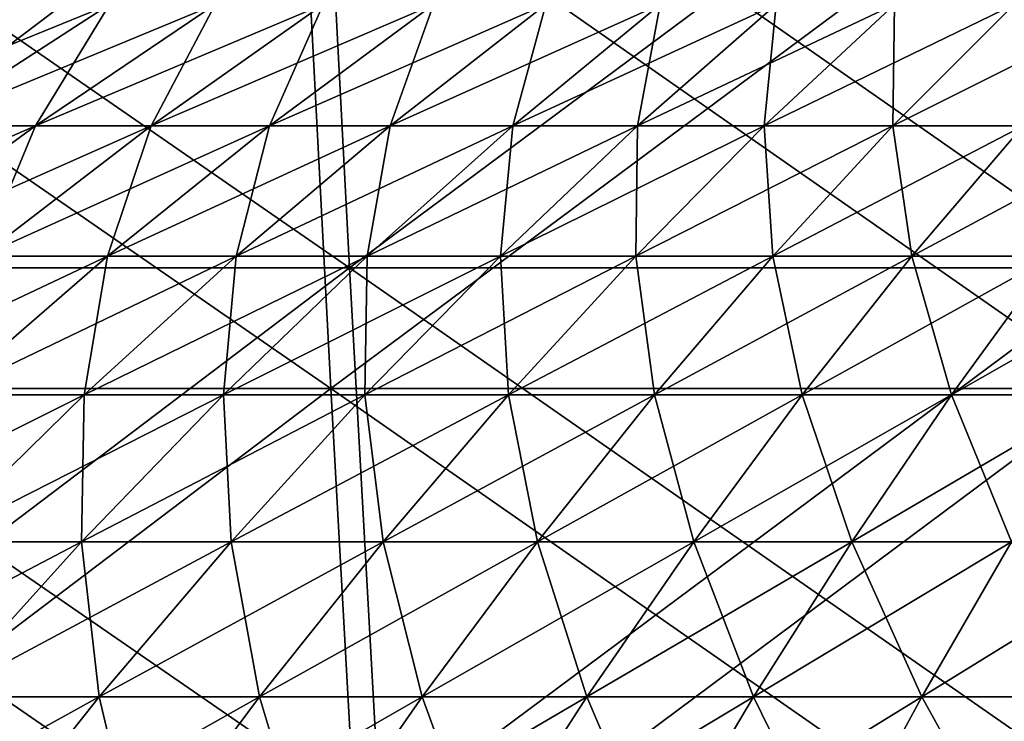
# Model space of a CAD drawing. Header units: millimetres. Extents: x -250 to 250, y -45 to 4150.
# Tile 497 of 656: x -22.55 to -14.17, y 4020.76 to 4026.72. Entities that reach past the tile are written whole.
import ezdxf

# ---------------------------------------------------------------- set-up
doc = ezdxf.new("R2010")
doc.units = ezdxf.units.MM
doc.header["$LTSCALE"] = 81.481481
for name, color, linetype in [('19', 7, 'CONTINUOUS'), ('20', 7, 'CONTINUOUS'), ('21', 7, 'CONTINUOUS'), ('22', 7, 'CONTINUOUS'), ('23', 7, 'CONTINUOUS'), ('24', 7, 'CONTINUOUS')]:
    doc.layers.add(name, color=color, linetype=linetype)

msp = doc.modelspace()

# ---------------------------------------------------------------- linework, layer by layer
at = {"layer": '19', "color": 7, "linetype": 'CONTINUOUS'}
for points in [[(-20.1535, 4028.3791, -217.4907), (-26.5049, 4023.5841, -214.0479), (-26.8416, 4028.3791, -216.7669), (-20.1535, 4028.3791, -217.4907)], [(-19.9007, 4023.5841, -214.7626), (-26.5049, 4023.5841, -214.0479), (-20.1535, 4028.3791, -217.4907), (-19.9007, 4023.5841, -214.7626)], [(-13.4463, 4028.3791, -218.0081), (-19.9007, 4023.5841, -214.7626), (-20.1535, 4028.3791, -217.4907), (-13.4463, 4028.3791, -218.0081)], [(-13.2776, 4023.5841, -215.2736), (-19.9007, 4023.5841, -214.7626), (-13.4463, 4028.3791, -218.0081), (-13.2776, 4023.5841, -215.2736)], [(-19.9007, 4023.5841, -214.7626), (-26.1553, 4018.8508, -211.2245), (-26.5049, 4023.5841, -214.0479), (-19.9007, 4023.5841, -214.7626)], [(-19.6382, 4018.8508, -211.9298), (-26.1553, 4018.8508, -211.2245), (-19.9007, 4023.5841, -214.7626), (-19.6382, 4018.8508, -211.9298)], [(-13.2776, 4023.5841, -215.2736), (-19.6382, 4018.8508, -211.9298), (-19.9007, 4023.5841, -214.7626), (-13.2776, 4023.5841, -215.2736)], [(-13.1025, 4018.8508, -212.434), (-19.6382, 4018.8508, -211.9298), (-13.2776, 4023.5841, -215.2736), (-13.1025, 4018.8508, -212.434)]]:
    msp.add_3dface(points, dxfattribs=at)
at = {"layer": '20', "color": 7, "linetype": 'CONTINUOUS'}
for points in [[(-26.5049, 4023.5841, 214.0479), (-19.9007, 4023.5841, 214.7626), (-26.8416, 4028.3791, 216.7669), (-26.5049, 4023.5841, 214.0479)], [(-26.8416, 4028.3791, 216.7669), (-19.9007, 4023.5841, 214.7626), (-20.1535, 4028.3791, 217.4907), (-26.8416, 4028.3791, 216.7669)], [(-19.9007, 4023.5841, 214.7626), (-13.2776, 4023.5841, 215.2736), (-20.1535, 4028.3791, 217.4907), (-19.9007, 4023.5841, 214.7626)], [(-20.1535, 4028.3791, 217.4907), (-13.2776, 4023.5841, 215.2736), (-13.4463, 4028.3791, 218.0081), (-20.1535, 4028.3791, 217.4907)], [(-26.1553, 4018.8508, 211.2245), (-19.6382, 4018.8508, 211.9298), (-26.5049, 4023.5841, 214.0479), (-26.1553, 4018.8508, 211.2245)], [(-26.5049, 4023.5841, 214.0479), (-19.6382, 4018.8508, 211.9298), (-19.9007, 4023.5841, 214.7626), (-26.5049, 4023.5841, 214.0479)], [(-19.6382, 4018.8508, 211.9298), (-13.1025, 4018.8508, 212.434), (-19.9007, 4023.5841, 214.7626), (-19.6382, 4018.8508, 211.9298)], [(-19.9007, 4023.5841, 214.7626), (-13.1025, 4018.8508, 212.434), (-13.2776, 4023.5841, 215.2736), (-19.9007, 4023.5841, 214.7626)]]:
    msp.add_3dface(points, dxfattribs=at)
at = {"layer": '21', "color": 7, "linetype": 'CONTINUOUS'}
for points in [[(-19.993, 4029.367, 215.759), (-26.2939, 4024.6108, 212.3445), (-26.6278, 4029.367, 215.041), (-19.993, 4029.367, 215.759)], [(-19.7423, 4024.6108, 213.0535), (-26.2939, 4024.6108, 212.3445), (-19.993, 4029.367, 215.759), (-19.7423, 4024.6108, 213.0535)], [(-13.3392, 4029.367, 216.2724), (-19.7423, 4024.6108, 213.0535), (-19.993, 4029.367, 215.759), (-13.3392, 4029.367, 216.2724)], [(-13.172, 4024.6108, 213.5604), (-19.7423, 4024.6108, 213.0535), (-13.3392, 4029.367, 216.2724), (-13.172, 4024.6108, 213.5604)], [(-19.7423, 4024.6108, 213.0535), (-25.9472, 4019.9158, 209.5444), (-26.2939, 4024.6108, 212.3445), (-19.7423, 4024.6108, 213.0535)], [(-19.482, 4019.9158, 210.244), (-25.9472, 4019.9158, 209.5444), (-19.7423, 4024.6108, 213.0535), (-19.482, 4019.9158, 210.244)], [(-13.172, 4024.6108, 213.5604), (-19.482, 4019.9158, 210.244), (-19.7423, 4024.6108, 213.0535), (-13.172, 4024.6108, 213.5604)], [(-12.9983, 4019.9158, 210.7443), (-19.482, 4019.9158, 210.244), (-13.172, 4024.6108, 213.5604), (-12.9983, 4019.9158, 210.7443)]]:
    msp.add_3dface(points, dxfattribs=at)
at = {"layer": '22', "color": 7, "linetype": 'CONTINUOUS'}
for points in [[(-26.2939, 4024.6108, -212.3445), (-19.7423, 4024.6108, -213.0535), (-26.6278, 4029.367, -215.041), (-26.2939, 4024.6108, -212.3445)], [(-26.6278, 4029.367, -215.041), (-19.7423, 4024.6108, -213.0535), (-19.993, 4029.367, -215.759), (-26.6278, 4029.367, -215.041)], [(-19.7423, 4024.6108, -213.0535), (-13.172, 4024.6108, -213.5604), (-19.993, 4029.367, -215.759), (-19.7423, 4024.6108, -213.0535)], [(-19.993, 4029.367, -215.759), (-13.172, 4024.6108, -213.5604), (-13.3392, 4029.367, -216.2724), (-19.993, 4029.367, -215.759)], [(-25.9472, 4019.9158, -209.5444), (-19.482, 4019.9158, -210.244), (-26.2939, 4024.6108, -212.3445), (-25.9472, 4019.9158, -209.5444)], [(-26.2939, 4024.6108, -212.3445), (-19.482, 4019.9158, -210.244), (-19.7423, 4024.6108, -213.0535), (-26.2939, 4024.6108, -212.3445)], [(-19.482, 4019.9158, -210.244), (-12.9983, 4019.9158, -210.7443), (-19.7423, 4024.6108, -213.0535), (-19.482, 4019.9158, -210.244)], [(-19.7423, 4024.6108, -213.0535), (-12.9983, 4019.9158, -210.7443), (-13.172, 4024.6108, -213.5604), (-19.7423, 4024.6108, -213.0535)]]:
    msp.add_3dface(points, dxfattribs=at)
at = {"layer": '23', "color": 7, "linetype": 'CONTINUOUS'}
for points in [[(-23.3786, 4025.815, 30.9583), (-22.4142, 4025.815, 31.6636), (-21.7838, 4026.8487, 28.8464), (-23.3786, 4025.815, 30.9583)], [(-22.6618, 4026.8487, 28.1619), (-23.3786, 4025.815, 30.9583), (-21.7838, 4026.8487, 28.8464), (-22.6618, 4026.8487, 28.1619)], [(-22.4142, 4025.815, 31.6636), (-21.4285, 4025.815, 32.3388), (-20.8851, 4026.8487, 29.5035), (-22.4142, 4025.815, 31.6636)], [(-21.7838, 4026.8487, 28.8464), (-22.4142, 4025.815, 31.6636), (-20.8851, 4026.8487, 29.5035), (-21.7838, 4026.8487, 28.8464)], [(-21.4285, 4025.815, 32.3388), (-20.4224, 4025.815, 32.9834), (-19.9666, 4026.8487, 30.1327), (-21.4285, 4025.815, 32.3388)], [(-20.8851, 4026.8487, 29.5035), (-21.4285, 4025.815, 32.3388), (-19.9666, 4026.8487, 30.1327), (-20.8851, 4026.8487, 29.5035)], [(-20.4224, 4025.815, 32.9834), (-19.397, 4025.815, 33.5966), (-19.0292, 4026.8487, 30.7333), (-20.4224, 4025.815, 32.9834)], [(-19.9666, 4026.8487, 30.1327), (-20.4224, 4025.815, 32.9834), (-19.0292, 4026.8487, 30.7333), (-19.9666, 4026.8487, 30.1327)], [(-19.397, 4025.815, 33.5966), (-18.3532, 4025.815, 34.178), (-18.0738, 4026.8487, 31.3047), (-19.397, 4025.815, 33.5966)], [(-19.0292, 4026.8487, 30.7333), (-19.397, 4025.815, 33.5966), (-18.0738, 4026.8487, 31.3047), (-19.0292, 4026.8487, 30.7333)], [(-18.3532, 4025.815, 34.178), (-17.292, 4025.815, 34.727), (-17.1012, 4026.8487, 31.8464), (-18.3532, 4025.815, 34.178)], [(-18.0738, 4026.8487, 31.3047), (-18.3532, 4025.815, 34.178), (-17.1012, 4026.8487, 31.8464), (-18.0738, 4026.8487, 31.3047)], [(-17.292, 4025.815, 34.727), (-16.2144, 4025.815, 35.243), (-16.1124, 4026.8487, 32.358), (-17.292, 4025.815, 34.727)], [(-17.1012, 4026.8487, 31.8464), (-17.292, 4025.815, 34.727), (-16.1124, 4026.8487, 32.358), (-17.1012, 4026.8487, 31.8464)], [(-16.2144, 4025.815, 35.243), (-15.1214, 4025.815, 35.7257), (-15.1082, 4026.8487, 32.8388), (-16.2144, 4025.815, 35.243)], [(-16.1124, 4026.8487, 32.358), (-16.2144, 4025.815, 35.243), (-15.1082, 4026.8487, 32.8388), (-16.1124, 4026.8487, 32.358)], [(-15.1214, 4025.815, 35.7257), (-14.014, 4025.815, 36.1744), (-14.0898, 4026.8487, 33.2885), (-15.1214, 4025.815, 35.7257)], [(-15.1082, 4026.8487, 32.8388), (-15.1214, 4025.815, 35.7257), (-14.0898, 4026.8487, 33.2885), (-15.1082, 4026.8487, 32.8388)], [(-23.9262, 4024.7087, 33.7995), (-22.874, 4024.7087, 34.5203), (-22.4142, 4025.815, 31.6636), (-23.9262, 4024.7087, 33.7995)], [(-23.3786, 4025.815, 30.9583), (-23.9262, 4024.7087, 33.7995), (-22.4142, 4025.815, 31.6636), (-23.3786, 4025.815, 30.9583)], [(-22.874, 4024.7087, 34.5203), (-21.8001, 4024.7087, 35.2084), (-21.4285, 4025.815, 32.3388), (-22.874, 4024.7087, 34.5203)], [(-22.4142, 4025.815, 31.6636), (-22.874, 4024.7087, 34.5203), (-21.4285, 4025.815, 32.3388), (-22.4142, 4025.815, 31.6636)], [(-21.8001, 4024.7087, 35.2084), (-20.7055, 4024.7087, 35.863), (-20.4224, 4025.815, 32.9834), (-21.8001, 4024.7087, 35.2084)], [(-21.4285, 4025.815, 32.3388), (-21.8001, 4024.7087, 35.2084), (-20.4224, 4025.815, 32.9834), (-21.4285, 4025.815, 32.3388)], [(-20.7055, 4024.7087, 35.863), (-19.5913, 4024.7087, 36.4836), (-19.397, 4025.815, 33.5966), (-20.7055, 4024.7087, 35.863)], [(-20.4224, 4025.815, 32.9834), (-20.7055, 4024.7087, 35.863), (-19.397, 4025.815, 33.5966), (-20.4224, 4025.815, 32.9834)], [(-19.5913, 4024.7087, 36.4836), (-18.4585, 4024.7087, 37.0696), (-18.3532, 4025.815, 34.178), (-19.5913, 4024.7087, 36.4836)], [(-19.397, 4025.815, 33.5966), (-19.5913, 4024.7087, 36.4836), (-18.3532, 4025.815, 34.178), (-19.397, 4025.815, 33.5966)], [(-18.4585, 4024.7087, 37.0696), (-17.3082, 4024.7087, 37.6205), (-17.292, 4025.815, 34.727), (-18.4585, 4024.7087, 37.0696)], [(-18.3532, 4025.815, 34.178), (-18.4585, 4024.7087, 37.0696), (-17.292, 4025.815, 34.727), (-18.3532, 4025.815, 34.178)], [(-17.3082, 4024.7087, 37.6205), (-16.1414, 4024.7087, 38.1356), (-16.2144, 4025.815, 35.243), (-17.3082, 4024.7087, 37.6205)], [(-17.292, 4025.815, 34.727), (-17.3082, 4024.7087, 37.6205), (-16.2144, 4025.815, 35.243), (-17.292, 4025.815, 34.727)], [(-16.2144, 4025.815, 35.243), (-16.1414, 4024.7087, 38.1356), (-15.1214, 4025.815, 35.7257), (-16.2144, 4025.815, 35.243)], [(-16.1414, 4024.7087, 38.1356), (-14.9594, 4024.7087, 38.6146), (-15.1214, 4025.815, 35.7257), (-16.1414, 4024.7087, 38.1356)], [(-15.1214, 4025.815, 35.7257), (-14.9594, 4024.7087, 38.6146), (-14.014, 4025.815, 36.1744), (-15.1214, 4025.815, 35.7257)], [(-14.9594, 4024.7087, 38.6146), (-13.7632, 4024.7087, 39.057), (-14.014, 4025.815, 36.1744), (-14.9594, 4024.7087, 38.6146)], [(-23.1612, 4023.5306, 37.4066), (-21.9982, 4023.5306, 38.1021), (-21.8001, 4024.7087, 35.2084), (-23.1612, 4023.5306, 37.4066)], [(-22.874, 4024.7087, 34.5203), (-23.1612, 4023.5306, 37.4066), (-21.8001, 4024.7087, 35.2084), (-22.874, 4024.7087, 34.5203)], [(-21.9982, 4023.5306, 38.1021), (-20.8144, 4023.5306, 38.7614), (-20.7055, 4024.7087, 35.863), (-21.9982, 4023.5306, 38.1021)], [(-21.8001, 4024.7087, 35.2084), (-21.9982, 4023.5306, 38.1021), (-20.7055, 4024.7087, 35.863), (-21.8001, 4024.7087, 35.2084)], [(-20.8144, 4023.5306, 38.7614), (-19.6109, 4023.5306, 39.384), (-19.5913, 4024.7087, 36.4836), (-20.8144, 4023.5306, 38.7614)], [(-20.7055, 4024.7087, 35.863), (-20.8144, 4023.5306, 38.7614), (-19.5913, 4024.7087, 36.4836), (-20.7055, 4024.7087, 35.863)], [(-19.6109, 4023.5306, 39.384), (-18.3888, 4023.5306, 39.9693), (-18.4585, 4024.7087, 37.0696), (-19.6109, 4023.5306, 39.384)], [(-19.5913, 4024.7087, 36.4836), (-19.6109, 4023.5306, 39.384), (-18.4585, 4024.7087, 37.0696), (-19.5913, 4024.7087, 36.4836)], [(-18.4585, 4024.7087, 37.0696), (-18.3888, 4023.5306, 39.9693), (-17.3082, 4024.7087, 37.6205), (-18.4585, 4024.7087, 37.0696)], [(-18.3888, 4023.5306, 39.9693), (-17.1492, 4023.5306, 40.5166), (-17.3082, 4024.7087, 37.6205), (-18.3888, 4023.5306, 39.9693)], [(-17.3082, 4024.7087, 37.6205), (-17.1492, 4023.5306, 40.5166), (-16.1414, 4024.7087, 38.1356), (-17.3082, 4024.7087, 37.6205)], [(-17.1492, 4023.5306, 40.5166), (-15.8934, 4023.5306, 41.0255), (-16.1414, 4024.7087, 38.1356), (-17.1492, 4023.5306, 40.5166)], [(-16.1414, 4024.7087, 38.1356), (-15.8934, 4023.5306, 41.0255), (-14.9594, 4024.7087, 38.6146), (-16.1414, 4024.7087, 38.1356)], [(-15.8934, 4023.5306, 41.0255), (-14.6224, 4023.5306, 41.4955), (-14.9594, 4024.7087, 38.6146), (-15.8934, 4023.5306, 41.0255)], [(-14.9594, 4024.7087, 38.6146), (-14.6224, 4023.5306, 41.4955), (-13.7632, 4024.7087, 39.057), (-14.9594, 4024.7087, 38.6146)], [(-14.6224, 4023.5306, 41.4955), (-13.3376, 4023.5306, 41.9261), (-13.7632, 4024.7087, 39.057), (-14.6224, 4023.5306, 41.4955)], [(-23.2742, 4022.2817, 40.3121), (-22.0218, 4022.2817, 41.0098), (-21.9982, 4023.5306, 38.1021), (-23.2742, 4022.2817, 40.3121)], [(-23.1612, 4023.5306, 37.4066), (-23.2742, 4022.2817, 40.3121), (-21.9982, 4023.5306, 38.1021), (-23.1612, 4023.5306, 37.4066)], [(-22.0218, 4022.2817, 41.0098), (-20.7484, 4022.2817, 41.6685), (-20.8144, 4023.5306, 38.7614), (-22.0218, 4022.2817, 41.0098)], [(-21.9982, 4023.5306, 38.1021), (-22.0218, 4022.2817, 41.0098), (-20.8144, 4023.5306, 38.7614), (-21.9982, 4023.5306, 38.1021)], [(-20.8144, 4023.5306, 38.7614), (-20.7484, 4022.2817, 41.6685), (-19.6109, 4023.5306, 39.384), (-20.8144, 4023.5306, 38.7614)], [(-20.7484, 4022.2817, 41.6685), (-19.4554, 4022.2817, 42.2877), (-19.6109, 4023.5306, 39.384), (-20.7484, 4022.2817, 41.6685)], [(-19.6109, 4023.5306, 39.384), (-19.4554, 4022.2817, 42.2877), (-18.3888, 4023.5306, 39.9693), (-19.6109, 4023.5306, 39.384)], [(-19.4554, 4022.2817, 42.2877), (-18.1439, 4022.2817, 42.8667), (-18.3888, 4023.5306, 39.9693), (-19.4554, 4022.2817, 42.2877)], [(-18.3888, 4023.5306, 39.9693), (-18.1439, 4022.2817, 42.8667), (-17.1492, 4023.5306, 40.5166), (-18.3888, 4023.5306, 39.9693)], [(-18.1439, 4022.2817, 42.8667), (-16.8152, 4022.2817, 43.4051), (-17.1492, 4023.5306, 40.5166), (-18.1439, 4022.2817, 42.8667)], [(-17.1492, 4023.5306, 40.5166), (-16.8152, 4022.2817, 43.4051), (-15.8934, 4023.5306, 41.0255), (-17.1492, 4023.5306, 40.5166)], [(-16.8152, 4022.2817, 43.4051), (-15.4706, 4022.2817, 43.9024), (-15.8934, 4023.5306, 41.0255), (-16.8152, 4022.2817, 43.4051)], [(-15.8934, 4023.5306, 41.0255), (-15.4706, 4022.2817, 43.9024), (-14.6224, 4023.5306, 41.4955), (-15.8934, 4023.5306, 41.0255)], [(-15.4706, 4022.2817, 43.9024), (-14.1113, 4022.2817, 44.358), (-14.6224, 4023.5306, 41.4955), (-15.4706, 4022.2817, 43.9024)], [(-14.6224, 4023.5306, 41.4955), (-14.1113, 4022.2817, 44.358), (-13.3376, 4023.5306, 41.9261), (-14.6224, 4023.5306, 41.4955)], [(-23.2742, 4022.2817, 40.3121), (-23.2123, 4020.9628, 43.2269), (-22.0218, 4022.2817, 41.0098), (-23.2742, 4022.2817, 40.3121)], [(-23.2123, 4020.9628, 43.2269), (-21.8702, 4020.9628, 43.9212), (-22.0218, 4022.2817, 41.0098), (-23.2123, 4020.9628, 43.2269)], [(-22.0218, 4022.2817, 41.0098), (-21.8702, 4020.9628, 43.9212), (-20.7484, 4022.2817, 41.6685), (-22.0218, 4022.2817, 41.0098)], [(-21.8702, 4020.9628, 43.9212), (-20.5072, 4020.9628, 44.5739), (-20.7484, 4022.2817, 41.6685), (-21.8702, 4020.9628, 43.9212)], [(-20.7484, 4022.2817, 41.6685), (-20.5072, 4020.9628, 44.5739), (-19.4554, 4022.2817, 42.2877), (-20.7484, 4022.2817, 41.6685)], [(-20.5072, 4020.9628, 44.5739), (-19.1248, 4020.9628, 45.1842), (-19.4554, 4022.2817, 42.2877), (-20.5072, 4020.9628, 44.5739)], [(-19.4554, 4022.2817, 42.2877), (-19.1248, 4020.9628, 45.1842), (-18.1439, 4022.2817, 42.8667), (-19.4554, 4022.2817, 42.2877)], [(-19.1248, 4020.9628, 45.1842), (-17.7243, 4020.9628, 45.7518), (-18.1439, 4022.2817, 42.8667), (-19.1248, 4020.9628, 45.1842)], [(-18.1439, 4022.2817, 42.8667), (-17.7243, 4020.9628, 45.7518), (-16.8152, 4022.2817, 43.4051), (-18.1439, 4022.2817, 42.8667)], [(-17.7243, 4020.9628, 45.7518), (-16.307, 4020.9628, 46.2759), (-16.8152, 4022.2817, 43.4051), (-17.7243, 4020.9628, 45.7518)], [(-16.8152, 4022.2817, 43.4051), (-16.307, 4020.9628, 46.2759), (-15.4706, 4022.2817, 43.9024), (-16.8152, 4022.2817, 43.4051)], [(-16.307, 4020.9628, 46.2759), (-14.8742, 4020.9628, 46.7561), (-15.4706, 4022.2817, 43.9024), (-16.307, 4020.9628, 46.2759)], [(-15.4706, 4022.2817, 43.9024), (-14.8742, 4020.9628, 46.7561), (-14.1113, 4022.2817, 44.358), (-15.4706, 4022.2817, 43.9024)], [(-14.8742, 4020.9628, 46.7561), (-13.4273, 4020.9628, 47.192), (-14.1113, 4022.2817, 44.358), (-14.8742, 4020.9628, 46.7561)], [(-23.2123, 4020.9628, 43.2269), (-22.9752, 4019.5751, 46.1405), (-21.8702, 4020.9628, 43.9212), (-23.2123, 4020.9628, 43.2269)], [(-22.9752, 4019.5751, 46.1405), (-21.5434, 4019.5751, 46.8262), (-21.8702, 4020.9628, 43.9212), (-22.9752, 4019.5751, 46.1405)], [(-21.8702, 4020.9628, 43.9212), (-21.5434, 4019.5751, 46.8262), (-20.5072, 4020.9628, 44.5739), (-21.8702, 4020.9628, 43.9212)], [(-21.5434, 4019.5751, 46.8262), (-20.0912, 4019.5751, 47.4674), (-20.5072, 4020.9628, 44.5739), (-21.5434, 4019.5751, 46.8262)], [(-20.5072, 4020.9628, 44.5739), (-20.0912, 4019.5751, 47.4674), (-19.1248, 4020.9628, 45.1842), (-20.5072, 4020.9628, 44.5739)], [(-20.0912, 4019.5751, 47.4674), (-18.6199, 4019.5751, 48.0636), (-19.1248, 4020.9628, 45.1842), (-20.0912, 4019.5751, 47.4674)], [(-19.1248, 4020.9628, 45.1842), (-18.6199, 4019.5751, 48.0636), (-17.7243, 4020.9628, 45.7518), (-19.1248, 4020.9628, 45.1842)], [(-18.6199, 4019.5751, 48.0636), (-17.131, 4019.5751, 48.6142), (-17.7243, 4020.9628, 45.7518), (-18.6199, 4019.5751, 48.0636)], [(-17.7243, 4020.9628, 45.7518), (-17.131, 4019.5751, 48.6142), (-16.307, 4020.9628, 46.2759), (-17.7243, 4020.9628, 45.7518)], [(-17.131, 4019.5751, 48.6142), (-15.6258, 4019.5751, 49.1187), (-16.307, 4020.9628, 46.2759), (-17.131, 4019.5751, 48.6142)], [(-16.307, 4020.9628, 46.2759), (-15.6258, 4019.5751, 49.1187), (-14.8742, 4020.9628, 46.7561), (-16.307, 4020.9628, 46.2759)], [(-15.6258, 4019.5751, 49.1187), (-14.1058, 4019.5751, 49.5766), (-14.8742, 4020.9628, 46.7561), (-15.6258, 4019.5751, 49.1187)], [(-14.8742, 4020.9628, 46.7561), (-14.1058, 4019.5751, 49.5766), (-13.4273, 4020.9628, 47.192), (-14.8742, 4020.9628, 46.7561)]]:
    msp.add_3dface(points, dxfattribs=at)
at = {"layer": '24', "color": 7, "linetype": 'CONTINUOUS'}
for points in [[(-23.3786, 4025.815, -30.9583), (-24.3209, 4025.815, -30.2237), (-21.7838, 4026.8487, -28.8464), (-23.3786, 4025.815, -30.9583)], [(-21.7838, 4026.8487, -28.8464), (-24.3209, 4025.815, -30.2237), (-22.6618, 4026.8487, -28.1619), (-21.7838, 4026.8487, -28.8464)], [(-22.4142, 4025.815, -31.6636), (-23.3786, 4025.815, -30.9583), (-20.8851, 4026.8487, -29.5035), (-22.4142, 4025.815, -31.6636)], [(-20.8851, 4026.8487, -29.5035), (-23.3786, 4025.815, -30.9583), (-21.7838, 4026.8487, -28.8464), (-20.8851, 4026.8487, -29.5035)], [(-21.4285, 4025.815, -32.3388), (-22.4142, 4025.815, -31.6636), (-19.9666, 4026.8487, -30.1327), (-21.4285, 4025.815, -32.3388)], [(-19.9666, 4026.8487, -30.1327), (-22.4142, 4025.815, -31.6636), (-20.8851, 4026.8487, -29.5035), (-19.9666, 4026.8487, -30.1327)], [(-20.4224, 4025.815, -32.9834), (-21.4285, 4025.815, -32.3388), (-19.0292, 4026.8487, -30.7333), (-20.4224, 4025.815, -32.9834)], [(-19.0292, 4026.8487, -30.7333), (-21.4285, 4025.815, -32.3388), (-19.9666, 4026.8487, -30.1327), (-19.0292, 4026.8487, -30.7333)], [(-19.397, 4025.815, -33.5966), (-20.4224, 4025.815, -32.9834), (-18.0738, 4026.8487, -31.3047), (-19.397, 4025.815, -33.5966)], [(-18.0738, 4026.8487, -31.3047), (-20.4224, 4025.815, -32.9834), (-19.0292, 4026.8487, -30.7333), (-18.0738, 4026.8487, -31.3047)], [(-18.3532, 4025.815, -34.178), (-19.397, 4025.815, -33.5966), (-17.1012, 4026.8487, -31.8464), (-18.3532, 4025.815, -34.178)], [(-17.1012, 4026.8487, -31.8464), (-19.397, 4025.815, -33.5966), (-18.0738, 4026.8487, -31.3047), (-17.1012, 4026.8487, -31.8464)], [(-17.292, 4025.815, -34.727), (-18.3532, 4025.815, -34.178), (-16.1124, 4026.8487, -32.358), (-17.292, 4025.815, -34.727)], [(-16.1124, 4026.8487, -32.358), (-18.3532, 4025.815, -34.178), (-17.1012, 4026.8487, -31.8464), (-16.1124, 4026.8487, -32.358)], [(-16.2144, 4025.815, -35.243), (-17.292, 4025.815, -34.727), (-15.1082, 4026.8487, -32.8388), (-16.2144, 4025.815, -35.243)], [(-15.1082, 4026.8487, -32.8388), (-17.292, 4025.815, -34.727), (-16.1124, 4026.8487, -32.358), (-15.1082, 4026.8487, -32.8388)], [(-15.1214, 4025.815, -35.7257), (-16.2144, 4025.815, -35.243), (-14.0898, 4026.8487, -33.2885), (-15.1214, 4025.815, -35.7257)], [(-14.0898, 4026.8487, -33.2885), (-16.2144, 4025.815, -35.243), (-15.1082, 4026.8487, -32.8388), (-14.0898, 4026.8487, -33.2885)], [(-14.014, 4025.815, -36.1744), (-15.1214, 4025.815, -35.7257), (-13.058, 4026.8487, -33.7066), (-14.014, 4025.815, -36.1744)], [(-13.058, 4026.8487, -33.7066), (-15.1214, 4025.815, -35.7257), (-14.0898, 4026.8487, -33.2885), (-13.058, 4026.8487, -33.7066)], [(-23.9262, 4024.7087, -33.7995), (-24.9557, 4024.7087, -33.0467), (-22.4142, 4025.815, -31.6636), (-23.9262, 4024.7087, -33.7995)], [(-22.4142, 4025.815, -31.6636), (-24.9557, 4024.7087, -33.0467), (-23.3786, 4025.815, -30.9583), (-22.4142, 4025.815, -31.6636)], [(-22.874, 4024.7087, -34.5203), (-23.9262, 4024.7087, -33.7995), (-21.4285, 4025.815, -32.3388), (-22.874, 4024.7087, -34.5203)], [(-21.4285, 4025.815, -32.3388), (-23.9262, 4024.7087, -33.7995), (-22.4142, 4025.815, -31.6636), (-21.4285, 4025.815, -32.3388)], [(-21.8001, 4024.7087, -35.2084), (-22.874, 4024.7087, -34.5203), (-20.4224, 4025.815, -32.9834), (-21.8001, 4024.7087, -35.2084)], [(-20.4224, 4025.815, -32.9834), (-22.874, 4024.7087, -34.5203), (-21.4285, 4025.815, -32.3388), (-20.4224, 4025.815, -32.9834)], [(-20.7055, 4024.7087, -35.863), (-21.8001, 4024.7087, -35.2084), (-19.397, 4025.815, -33.5966), (-20.7055, 4024.7087, -35.863)], [(-19.397, 4025.815, -33.5966), (-21.8001, 4024.7087, -35.2084), (-20.4224, 4025.815, -32.9834), (-19.397, 4025.815, -33.5966)], [(-19.5913, 4024.7087, -36.4836), (-20.7055, 4024.7087, -35.863), (-18.3532, 4025.815, -34.178), (-19.5913, 4024.7087, -36.4836)], [(-18.3532, 4025.815, -34.178), (-20.7055, 4024.7087, -35.863), (-19.397, 4025.815, -33.5966), (-18.3532, 4025.815, -34.178)], [(-18.4585, 4024.7087, -37.0696), (-19.5913, 4024.7087, -36.4836), (-17.292, 4025.815, -34.727), (-18.4585, 4024.7087, -37.0696)], [(-17.292, 4025.815, -34.727), (-19.5913, 4024.7087, -36.4836), (-18.3532, 4025.815, -34.178), (-17.292, 4025.815, -34.727)], [(-17.3082, 4024.7087, -37.6205), (-18.4585, 4024.7087, -37.0696), (-16.2144, 4025.815, -35.243), (-17.3082, 4024.7087, -37.6205)], [(-16.2144, 4025.815, -35.243), (-18.4585, 4024.7087, -37.0696), (-17.292, 4025.815, -34.727), (-16.2144, 4025.815, -35.243)], [(-16.1414, 4024.7087, -38.1356), (-17.3082, 4024.7087, -37.6205), (-15.1214, 4025.815, -35.7257), (-16.1414, 4024.7087, -38.1356)], [(-15.1214, 4025.815, -35.7257), (-17.3082, 4024.7087, -37.6205), (-16.2144, 4025.815, -35.243), (-15.1214, 4025.815, -35.7257)], [(-14.9594, 4024.7087, -38.6146), (-16.1414, 4024.7087, -38.1356), (-14.014, 4025.815, -36.1744), (-14.9594, 4024.7087, -38.6146)], [(-14.014, 4025.815, -36.1744), (-16.1414, 4024.7087, -38.1356), (-15.1214, 4025.815, -35.7257), (-14.014, 4025.815, -36.1744)], [(-13.7632, 4024.7087, -39.057), (-14.9594, 4024.7087, -38.6146), (-12.8934, 4025.815, -36.5888), (-13.7632, 4024.7087, -39.057)], [(-12.8934, 4025.815, -36.5888), (-14.9594, 4024.7087, -38.6146), (-14.014, 4025.815, -36.1744), (-12.8934, 4025.815, -36.5888)], [(-23.1612, 4023.5306, -37.4066), (-24.3021, 4023.5306, -36.6756), (-21.8001, 4024.7087, -35.2084), (-23.1612, 4023.5306, -37.4066)], [(-21.8001, 4024.7087, -35.2084), (-24.3021, 4023.5306, -36.6756), (-22.874, 4024.7087, -34.5203), (-21.8001, 4024.7087, -35.2084)], [(-21.9982, 4023.5306, -38.1021), (-23.1612, 4023.5306, -37.4066), (-20.7055, 4024.7087, -35.863), (-21.9982, 4023.5306, -38.1021)], [(-20.7055, 4024.7087, -35.863), (-23.1612, 4023.5306, -37.4066), (-21.8001, 4024.7087, -35.2084), (-20.7055, 4024.7087, -35.863)], [(-20.8144, 4023.5306, -38.7614), (-21.9982, 4023.5306, -38.1021), (-19.5913, 4024.7087, -36.4836), (-20.8144, 4023.5306, -38.7614)], [(-19.5913, 4024.7087, -36.4836), (-21.9982, 4023.5306, -38.1021), (-20.7055, 4024.7087, -35.863), (-19.5913, 4024.7087, -36.4836)], [(-19.6109, 4023.5306, -39.384), (-20.8144, 4023.5306, -38.7614), (-18.4585, 4024.7087, -37.0696), (-19.6109, 4023.5306, -39.384)], [(-18.4585, 4024.7087, -37.0696), (-20.8144, 4023.5306, -38.7614), (-19.5913, 4024.7087, -36.4836), (-18.4585, 4024.7087, -37.0696)], [(-18.3888, 4023.5306, -39.9693), (-19.6109, 4023.5306, -39.384), (-17.3082, 4024.7087, -37.6205), (-18.3888, 4023.5306, -39.9693)], [(-17.3082, 4024.7087, -37.6205), (-19.6109, 4023.5306, -39.384), (-18.4585, 4024.7087, -37.0696), (-17.3082, 4024.7087, -37.6205)], [(-17.1492, 4023.5306, -40.5166), (-18.3888, 4023.5306, -39.9693), (-16.1414, 4024.7087, -38.1356), (-17.1492, 4023.5306, -40.5166)], [(-16.1414, 4024.7087, -38.1356), (-18.3888, 4023.5306, -39.9693), (-17.3082, 4024.7087, -37.6205), (-16.1414, 4024.7087, -38.1356)], [(-15.8934, 4023.5306, -41.0255), (-17.1492, 4023.5306, -40.5166), (-14.9594, 4024.7087, -38.6146), (-15.8934, 4023.5306, -41.0255)], [(-14.9594, 4024.7087, -38.6146), (-17.1492, 4023.5306, -40.5166), (-16.1414, 4024.7087, -38.1356), (-14.9594, 4024.7087, -38.6146)], [(-14.6224, 4023.5306, -41.4955), (-15.8934, 4023.5306, -41.0255), (-13.7632, 4024.7087, -39.057), (-14.6224, 4023.5306, -41.4955)], [(-13.7632, 4024.7087, -39.057), (-15.8934, 4023.5306, -41.0255), (-14.9594, 4024.7087, -38.6146), (-13.7632, 4024.7087, -39.057)], [(-13.3376, 4023.5306, -41.9261), (-14.6224, 4023.5306, -41.4955), (-12.5539, 4024.7087, -39.4623), (-13.3376, 4023.5306, -41.9261)], [(-12.5539, 4024.7087, -39.4623), (-14.6224, 4023.5306, -41.4955), (-13.7632, 4024.7087, -39.057), (-12.5539, 4024.7087, -39.4623)], [(-23.2742, 4022.2817, -40.3121), (-24.5046, 4022.2817, -39.5763), (-21.9982, 4023.5306, -38.1021), (-23.2742, 4022.2817, -40.3121)], [(-21.9982, 4023.5306, -38.1021), (-24.5046, 4022.2817, -39.5763), (-23.1612, 4023.5306, -37.4066), (-21.9982, 4023.5306, -38.1021)], [(-22.0218, 4022.2817, -41.0098), (-23.2742, 4022.2817, -40.3121), (-20.8144, 4023.5306, -38.7614), (-22.0218, 4022.2817, -41.0098)], [(-20.8144, 4023.5306, -38.7614), (-23.2742, 4022.2817, -40.3121), (-21.9982, 4023.5306, -38.1021), (-20.8144, 4023.5306, -38.7614)], [(-20.7484, 4022.2817, -41.6685), (-22.0218, 4022.2817, -41.0098), (-19.6109, 4023.5306, -39.384), (-20.7484, 4022.2817, -41.6685)], [(-19.6109, 4023.5306, -39.384), (-22.0218, 4022.2817, -41.0098), (-20.8144, 4023.5306, -38.7614), (-19.6109, 4023.5306, -39.384)], [(-19.4554, 4022.2817, -42.2877), (-20.7484, 4022.2817, -41.6685), (-18.3888, 4023.5306, -39.9693), (-19.4554, 4022.2817, -42.2877)], [(-18.3888, 4023.5306, -39.9693), (-20.7484, 4022.2817, -41.6685), (-19.6109, 4023.5306, -39.384), (-18.3888, 4023.5306, -39.9693)], [(-18.1439, 4022.2817, -42.8667), (-19.4554, 4022.2817, -42.2877), (-17.1492, 4023.5306, -40.5166), (-18.1439, 4022.2817, -42.8667)], [(-17.1492, 4023.5306, -40.5166), (-19.4554, 4022.2817, -42.2877), (-18.3888, 4023.5306, -39.9693), (-17.1492, 4023.5306, -40.5166)], [(-16.8152, 4022.2817, -43.4051), (-18.1439, 4022.2817, -42.8667), (-15.8934, 4023.5306, -41.0255), (-16.8152, 4022.2817, -43.4051)], [(-15.8934, 4023.5306, -41.0255), (-18.1439, 4022.2817, -42.8667), (-17.1492, 4023.5306, -40.5166), (-15.8934, 4023.5306, -41.0255)], [(-15.4706, 4022.2817, -43.9024), (-16.8152, 4022.2817, -43.4051), (-14.6224, 4023.5306, -41.4955), (-15.4706, 4022.2817, -43.9024)], [(-14.6224, 4023.5306, -41.4955), (-16.8152, 4022.2817, -43.4051), (-15.8934, 4023.5306, -41.0255), (-14.6224, 4023.5306, -41.4955)], [(-14.1113, 4022.2817, -44.358), (-15.4706, 4022.2817, -43.9024), (-13.3376, 4023.5306, -41.9261), (-14.1113, 4022.2817, -44.358)], [(-13.3376, 4023.5306, -41.9261), (-15.4706, 4022.2817, -43.9024), (-14.6224, 4023.5306, -41.4955), (-13.3376, 4023.5306, -41.9261)], [(-23.2123, 4020.9628, -43.2269), (-24.5325, 4020.9628, -42.4915), (-22.0218, 4022.2817, -41.0098), (-23.2123, 4020.9628, -43.2269)], [(-22.0218, 4022.2817, -41.0098), (-24.5325, 4020.9628, -42.4915), (-23.2742, 4022.2817, -40.3121), (-22.0218, 4022.2817, -41.0098)], [(-21.8702, 4020.9628, -43.9212), (-23.2123, 4020.9628, -43.2269), (-20.7484, 4022.2817, -41.6685), (-21.8702, 4020.9628, -43.9212)], [(-20.7484, 4022.2817, -41.6685), (-23.2123, 4020.9628, -43.2269), (-22.0218, 4022.2817, -41.0098), (-20.7484, 4022.2817, -41.6685)], [(-20.5072, 4020.9628, -44.5739), (-21.8702, 4020.9628, -43.9212), (-19.4554, 4022.2817, -42.2877), (-20.5072, 4020.9628, -44.5739)], [(-19.4554, 4022.2817, -42.2877), (-21.8702, 4020.9628, -43.9212), (-20.7484, 4022.2817, -41.6685), (-19.4554, 4022.2817, -42.2877)], [(-19.1248, 4020.9628, -45.1842), (-20.5072, 4020.9628, -44.5739), (-18.1439, 4022.2817, -42.8667), (-19.1248, 4020.9628, -45.1842)], [(-18.1439, 4022.2817, -42.8667), (-20.5072, 4020.9628, -44.5739), (-19.4554, 4022.2817, -42.2877), (-18.1439, 4022.2817, -42.8667)], [(-17.7243, 4020.9628, -45.7518), (-19.1248, 4020.9628, -45.1842), (-16.8152, 4022.2817, -43.4051), (-17.7243, 4020.9628, -45.7518)], [(-16.8152, 4022.2817, -43.4051), (-19.1248, 4020.9628, -45.1842), (-18.1439, 4022.2817, -42.8667), (-16.8152, 4022.2817, -43.4051)], [(-16.307, 4020.9628, -46.2759), (-17.7243, 4020.9628, -45.7518), (-15.4706, 4022.2817, -43.9024), (-16.307, 4020.9628, -46.2759)], [(-15.4706, 4022.2817, -43.9024), (-17.7243, 4020.9628, -45.7518), (-16.8152, 4022.2817, -43.4051), (-15.4706, 4022.2817, -43.9024)], [(-14.8742, 4020.9628, -46.7561), (-16.307, 4020.9628, -46.2759), (-14.1113, 4022.2817, -44.358), (-14.8742, 4020.9628, -46.7561)], [(-14.1113, 4022.2817, -44.358), (-16.307, 4020.9628, -46.2759), (-15.4706, 4022.2817, -43.9024), (-14.1113, 4022.2817, -44.358)], [(-13.4273, 4020.9628, -47.192), (-14.8742, 4020.9628, -46.7561), (-12.7386, 4022.2817, -44.7715), (-13.4273, 4020.9628, -47.192)], [(-12.7386, 4022.2817, -44.7715), (-14.8742, 4020.9628, -46.7561), (-14.1113, 4022.2817, -44.358), (-12.7386, 4022.2817, -44.7715)], [(-22.9752, 4019.5751, -46.1405), (-24.3852, 4019.5751, -45.4111), (-21.8702, 4020.9628, -43.9212), (-22.9752, 4019.5751, -46.1405)], [(-21.8702, 4020.9628, -43.9212), (-24.3852, 4019.5751, -45.4111), (-23.2123, 4020.9628, -43.2269), (-21.8702, 4020.9628, -43.9212)], [(-21.5434, 4019.5751, -46.8262), (-22.9752, 4019.5751, -46.1405), (-20.5072, 4020.9628, -44.5739), (-21.5434, 4019.5751, -46.8262)], [(-20.5072, 4020.9628, -44.5739), (-22.9752, 4019.5751, -46.1405), (-21.8702, 4020.9628, -43.9212), (-20.5072, 4020.9628, -44.5739)], [(-20.0912, 4019.5751, -47.4674), (-21.5434, 4019.5751, -46.8262), (-19.1248, 4020.9628, -45.1842), (-20.0912, 4019.5751, -47.4674)], [(-19.1248, 4020.9628, -45.1842), (-21.5434, 4019.5751, -46.8262), (-20.5072, 4020.9628, -44.5739), (-19.1248, 4020.9628, -45.1842)], [(-18.6199, 4019.5751, -48.0636), (-20.0912, 4019.5751, -47.4674), (-17.7243, 4020.9628, -45.7518), (-18.6199, 4019.5751, -48.0636)], [(-17.7243, 4020.9628, -45.7518), (-20.0912, 4019.5751, -47.4674), (-19.1248, 4020.9628, -45.1842), (-17.7243, 4020.9628, -45.7518)], [(-17.131, 4019.5751, -48.6142), (-18.6199, 4019.5751, -48.0636), (-16.307, 4020.9628, -46.2759), (-17.131, 4019.5751, -48.6142)], [(-16.307, 4020.9628, -46.2759), (-18.6199, 4019.5751, -48.0636), (-17.7243, 4020.9628, -45.7518), (-16.307, 4020.9628, -46.2759)], [(-15.6258, 4019.5751, -49.1187), (-17.131, 4019.5751, -48.6142), (-14.8742, 4020.9628, -46.7561), (-15.6258, 4019.5751, -49.1187)], [(-14.8742, 4020.9628, -46.7561), (-17.131, 4019.5751, -48.6142), (-16.307, 4020.9628, -46.2759), (-14.8742, 4020.9628, -46.7561)], [(-14.1058, 4019.5751, -49.5766), (-15.6258, 4019.5751, -49.1187), (-13.4273, 4020.9628, -47.192), (-14.1058, 4019.5751, -49.5766)], [(-13.4273, 4020.9628, -47.192), (-15.6258, 4019.5751, -49.1187), (-14.8742, 4020.9628, -46.7561), (-13.4273, 4020.9628, -47.192)]]:
    msp.add_3dface(points, dxfattribs=at)

doc.saveas('drawing.dxf')
